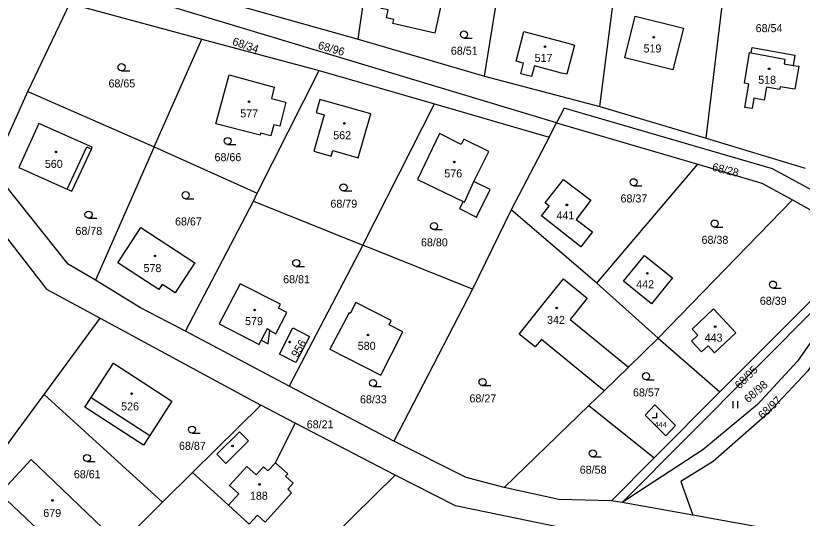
# Model space of a CAD drawing. Extents: x -725728 to -720881, y -1068679 to -1063504.
# Drawn here: x -724156.4 to -723989.3, y -1067519.1 to -1067412.4 of the extents above; entities that cross this region are included whole.
import ezdxf

# ---------------------------------------------------------------- set-up
doc = ezdxf.new("R2010")
doc.units = 0
for name, color, linetype in [('Hranice parcel', 7, 'Continuous'), ('Parcelní čísla', 7, 'Continuous'), ('Vnitřní kresba', 7, 'Continuous'), ('Značky budov', 7, 'Continuous'), ('Značky kultur', 7, 'Continuous')]:
    doc.layers.add(name, color=color, linetype=linetype)

# ---------------------------------------------------------------- blocks, each defined once
blk = doc.blocks.new('4.02_4')
at = {"layer": 'Značky budov'}
blk.add_circle((-0.001, 0), 0.0175, dxfattribs=at)
blk = doc.blocks.new('4.02_3')
at = {"layer": 'Značky budov'}
blk.add_circle((-0.001, 0), 0.0175, dxfattribs=at)
blk = doc.blocks.new('3.04_2')
at = {"layer": 'Značky kultur'}
blk.add_line((0.001, 0), (0.176, 0), dxfattribs=at)
blk.add_circle((0.001, 0.075), 0.075, dxfattribs=at)
blk = doc.blocks.new('3.04_3')
at = {"layer": 'Značky kultur'}
blk.add_line((0.001, 0), (0.176, 0), dxfattribs=at)
blk.add_circle((0.001, 0.075), 0.075, dxfattribs=at)
blk = doc.blocks.new('3.06_1')
at = {"layer": 'Značky kultur'}
for p, q in [((-0.051, 0), (-0.051, 0.15)), ((0.049, 0), (0.049, 0.15))]:
    blk.add_line(p, q, dxfattribs=at)
blk = doc.blocks.new('3.19_2')
at = {"layer": 'Značky kultur'}
for p, q in [((0, 0), (0, 0.1)), ((-0.1, 0), (0, 0))]:
    blk.add_line(p, q, dxfattribs=at)

msp = doc.modelspace()

# ---------------------------------------------------------------- linework, layer by layer
at = {"layer": 'Hranice parcel'}
for p, q in [((-724083.59, -1067417.33), (-724079.73, -1067389.88)), ((-724056.76, -1067425.21), (-724051.91, -1067394.45)), ((-724032.25, -1067431.62), (-724028, -1067398.4)), ((-724009.7, -1067438.38), (-724005.33, -1067402.16)), ((-724113.95, -1067408.74), (-724083.59, -1067417.33)), ((-724153.78, -1067428.43), (-724144.9, -1067409.76)), ((-724144.9, -1067409.76), (-724116.8, -1067417.31)), ((-724126.98, -1067440.23), (-724116.8, -1067417.31)), ((-724116.8, -1067417.31), (-724091.88, -1067424)), ((-724083.59, -1067417.33), (-724056.76, -1067425.21)), ((-724105.08, -1067450.01), (-724091.88, -1067424)), ((-724091.88, -1067424), (-724067.38, -1067431.04)), ((-724056.76, -1067425.21), (-724032.25, -1067431.62)), ((-724161.29, -1067445.04), (-724153.78, -1067428.43)), ((-724153.78, -1067428.43), (-724126.98, -1067440.23)), ((-724082.59, -1067461.07), (-724067.38, -1067431.04)), ((-724067.38, -1067431.04), (-724043.01, -1067438.12)), ((-724032.25, -1067431.62), (-724009.7, -1067438.38)), ((-724043.01, -1067438.12), (-724041.46, -1067435.09)), ((-724041.46, -1067435.09), (-724011.42, -1067443.85)), ((-724043.01, -1067438.12), (-724051.09, -1067453.58)), ((-724009.7, -1067438.38), (-723988.64, -1067444.73)), ((-724126.98, -1067440.23), (-724139.45, -1067468.51)), ((-724126.98, -1067440.23), (-724105.08, -1067450.01)), ((-724032.88, -1067469.19), (-724011.42, -1067443.85)), ((-724105.84, -1067451.71), (-724105.08, -1067450.01)), ((-724019.85, -1067480.81), (-723991.36, -1067451.44)), ((-724120.3, -1067479.36), (-724105.84, -1067451.71)), ((-724105.84, -1067451.71), (-724082.59, -1067461.07)), ((-724051.09, -1067453.58), (-724059.32, -1067470.44)), ((-724032.88, -1067469.19), (-724051.09, -1067453.58)), ((-724082.59, -1067461.07), (-724098.26, -1067491.02)), ((-724059.32, -1067470.44), (-724082.59, -1067461.07)), ((-724006.79, -1067492.25), (-723978.19, -1067463.65)), ((-724027.53, -1067515.75), (-723977.9, -1067465.87)), ((-724019.85, -1067480.81), (-724032.88, -1067469.19)), ((-724059.32, -1067470.44), (-724076.06, -1067502.71)), ((-724150.29, -1067492.79), (-724138.44, -1067476.61)), ((-724138.44, -1067476.61), (-724104.3, -1067495.06)), ((-724098.26, -1067491.02), (-724120.3, -1067479.36)), ((-724026.19, -1067486.97), (-724019.85, -1067480.81)), ((-724019.85, -1067480.81), (-724006.79, -1067492.25)), ((-724031.35, -1067491.99), (-724043.07, -1067482.43)), ((-724026.19, -1067486.97), (-724031.35, -1067491.99)), ((-724076.06, -1067502.71), (-724098.26, -1067491.02)), ((-724125.17, -1067515.67), (-724150.29, -1067492.79)), ((-724034.59, -1067495.13), (-724031.35, -1067491.99)), ((-724020.72, -1067506.24), (-724006.79, -1067492.25)), ((-724104.3, -1067495.06), (-724118.78, -1067509.36)), ((-724096.97, -1067498.89), (-724104.3, -1067495.06)), ((-724052.58, -1067512.56), (-724034.59, -1067495.13)), ((-724034.59, -1067495.13), (-724020.72, -1067506.24)), ((-724075.77, -1067509.96), (-724096.97, -1067498.89)), ((-724010.36, -1067504.54), (-724027.53, -1067515.75)), ((-724029.79, -1067515.35), (-724020.72, -1067506.24)), ((-724118.78, -1067509.36), (-724125.17, -1067515.67)), ((-724122.38, -1067555.68), (-724075.77, -1067509.96)), ((-724015.05, -1067511.24), (-724012.48, -1067518.44)), ((-724125.17, -1067515.67), (-724144.48, -1067534.79)), ((-724027.53, -1067515.75), (-724029.79, -1067515.35)), ((-724012.48, -1067518.44), (-724027.53, -1067515.75)), ((-723960.78, -1067527.69), (-724012.48, -1067518.44))]:
    msp.add_line(p, q, dxfattribs=at)
for points in [[(-724041.46, -1067435.09), (-724154.53, -1067401.02), (-724212.77, -1067387.5)], [(-724076.05, -1067413.17), (-724077.6, -1067412.83), (-724077.22, -1067411.13), (-724078.72, -1067410.8), (-724077.21, -1067403.97), (-724065.27, -1067406.6), (-724067.36, -1067416.08), (-724076.23, -1067413.99), (-724076.05, -1067413.17)], [(-724014.51, -1067415), (-724016.74, -1067423.87), (-724026.98, -1067421.3), (-724024.76, -1067412.43), (-724014.51, -1067415)], [(-724037.67, -1067418.61), (-724039.28, -1067424.74), (-724040.45, -1067424.53), (-724046.18, -1067423.03), (-724046.76, -1067425.24), (-724049.08, -1067424.73), (-724048.48, -1067422.43), (-724050.05, -1067422.02), (-724048.41, -1067415.74), (-724038.81, -1067418.26), (-724037.67, -1067418.61)], [(-723993.98, -1067427.43), (-723994.1, -1067428.01), (-723996.88, -1067427.53), (-723997.34, -1067430.27), (-723999.54, -1067429.89), (-723999.9, -1067432.07), (-724001.47, -1067431.82), (-724000.64, -1067426.89), (-724001.56, -1067426.71), (-724000.47, -1067420.2), (-724000.14, -1067420.27), (-723999.93, -1067419.12), (-723990.83, -1067420.77), (-723991.22, -1067422.9), (-723990, -1067423.1), (-723990.84, -1067427.99), (-723993.98, -1067427.43)], [(-724111.02, -1067424.91), (-724101.43, -1067427.51), (-724102.06, -1067429.95), (-724098.98, -1067430.74), (-724100.28, -1067435.82), (-724101.53, -1067435.5), (-724102.14, -1067437.85), (-724104.34, -1067437.28), (-724104.45, -1067437.7), (-724113.84, -1067435.29), (-724111.02, -1067424.91)], [(-724090.85, -1067433.38), (-724093.04, -1067441.15), (-724089.32, -1067442.19), (-724088.99, -1067441.01), (-724083.58, -1067442.54), (-724080.94, -1067433.19), (-724091.78, -1067430.13), (-724092.56, -1067432.89), (-724090.85, -1067433.38)], [(-723975.97, -1067457.9), (-723983.84, -1067451.27), (-723995.61, -1067444.89), (-724039.84, -1067432.02), (-724041.46, -1067435.09)], [(-724140.29, -1067440.67), (-724140.12, -1067440.3), (-724151.49, -1067435.24), (-724155.69, -1067444.6), (-724145.43, -1067449.2), (-724144.44, -1067449.64), (-724140.29, -1067440.67)], [(-724061.14, -1067438.58), (-724061.7, -1067439.69), (-724066.33, -1067437.38), (-724071.03, -1067447.13), (-724061.32, -1067451.8), (-724062.06, -1067453.33), (-724058.49, -1067455.11), (-724055.58, -1067449.28), (-724059.01, -1067447.57), (-724055.84, -1067441.22), (-724061.14, -1067438.58)], [(-724011.42, -1067443.85), (-723997.83, -1067447.92), (-723991.36, -1067451.44)], [(-724139.45, -1067468.51), (-724145.23, -1067465.12), (-724161.29, -1067445.04)], [(-724037.28, -1067455.63), (-724033.83, -1067458.27), (-724036.32, -1067461.43), (-724044.65, -1067454.88), (-724043.01, -1067452.78), (-724043.91, -1067452.07), (-724040, -1067447.11), (-724034.17, -1067451.54), (-724037.28, -1067455.63)], [(-723991.36, -1067451.44), (-723986.52, -1067454.12), (-723978.19, -1067463.65)], [(-724160.58, -1067456.66), (-724149.83, -1067470.45), (-724138.44, -1067476.61)], [(-724125.99, -1067470.53), (-724134.68, -1067464.84), (-724129.79, -1067457.36), (-724118.28, -1067464.81), (-724121.35, -1067469.47), (-724122.5, -1067471.2), (-724124.3, -1067470.04), (-724125.28, -1067469.41), (-724125.99, -1067470.53)], [(-724016.85, -1067468), (-724021.3, -1067473.52), (-724027.22, -1067468.75), (-724022.81, -1067463.27), (-724016.85, -1067468)], [(-724120.3, -1067479.36), (-724129.87, -1067474.4), (-724139.45, -1067468.51)], [(-724098.74, -1067475.41), (-724100.53, -1067474.5), (-724100.1, -1067473.65), (-724108.66, -1067469.32), (-724113.15, -1067477.81), (-724104.68, -1067482.17), (-724104.21, -1067481.29), (-724102.75, -1067482.06), (-724102.38, -1067479.19), (-724101.13, -1067479.93), (-724098.74, -1067475.41)], [(-724044.36, -1067473.69), (-724040.01, -1067468.24), (-724034.96, -1067472.32)], [(-724034.96, -1067472.32), (-724038.6, -1067476.86), (-724026.19, -1067486.97)], [(-724089.6, -1067483.15), (-724078.82, -1067488.71), (-724074.11, -1067479.47), (-724077.04, -1067477.98), (-724076.59, -1067477.1), (-724084.11, -1067473.26), (-724085.28, -1067475.57), (-724085.53, -1067475.44), (-724089.6, -1067483.15)], [(-724045.98, -1067482.71), (-724049.4, -1067480), (-724044.36, -1067473.69)], [(-724011.45, -1067480.21), (-724012.64, -1067478.94), (-724008.1, -1067474.62), (-724003.36, -1067479.67), (-724007.9, -1067483.93), (-724009.29, -1067482.45), (-724010.7, -1067483.77), (-724012.82, -1067481.5), (-724011.45, -1067480.21)], [(-723983.02, -1067475.38), (-723990.27, -1067485.74), (-723998.79, -1067494.93), (-724010.36, -1067504.54)], [(-723980.69, -1067477.01), (-723988.07, -1067487.74), (-723996.57, -1067496.84), (-724008.19, -1067507.06), (-724015.05, -1067511.24)], [(-724100.33, -1067484.22), (-724097.5, -1067478.66), (-724093.98, -1067480.5), (-724096.83, -1067486.01), (-724100.33, -1067484.22)], [(-724043.07, -1067482.43), (-724044.69, -1067481.11), (-724045.98, -1067482.71)], [(-724140.35, -1067493.45), (-724135.56, -1067486.15), (-724123.17, -1067494.18), (-724127.91, -1067501.5), (-724129.23, -1067503.54), (-724141.67, -1067495.49), (-724140.35, -1067493.45)], [(-724166.12, -1067514.3), (-724156.04, -1067500.57), (-724150.29, -1067492.79)], [(-724020.61, -1067495), (-724016.21, -1067499.38), (-724018.22, -1067501.61), (-724022.66, -1067497.19), (-724020.61, -1067495)], [(-724118.78, -1067509.36), (-724111.14, -1067516.33), (-724106.78, -1067520.31), (-724105.03, -1067518.39), (-724103.4, -1067519.92), (-724097.75, -1067513.68), (-724098.57, -1067512.93), (-724097.42, -1067511.66), (-724099.06, -1067510.17), (-724098.59, -1067509.65), (-724101.2, -1067507.28), (-724096.97, -1067498.89)], [(-724052.58, -1067512.56), (-724060.68, -1067510.41), (-724076.06, -1067502.71)], [(-724159.8, -1067513.82), (-724144.56, -1067528.18), (-724137.92, -1067521.13), (-724153.08, -1067506.61), (-724159.8, -1067513.82)], [(-724036.9, -1067521.81), (-724062.97, -1067516.47), (-724075.77, -1067509.96)], [(-724029.79, -1067515.35), (-724040.99, -1067515.08), (-724052.58, -1067512.56)]]:
    msp.add_lwpolyline(points, dxfattribs=at)
at = {"layer": 'Vnitřní kresba'}
for p, q in [((-724000.14, -1067420.27), (-723992.97, -1067421.58)), ((-723992.97, -1067421.58), (-723993.14, -1067422.57)), ((-723993.14, -1067422.57), (-723991.22, -1067422.9)), ((-724145.43, -1067449.2), (-724141.28, -1067440.22)), ((-724141.28, -1067440.22), (-724140.29, -1067440.67)), ((-724061.05, -1067451.93), (-724059.01, -1067447.57)), ((-724061.32, -1067451.8), (-724061.05, -1067451.93)), ((-724102.93, -1067478.87), (-724104.21, -1067481.29)), ((-724102.38, -1067479.19), (-724102.93, -1067478.87)), ((-724140.35, -1067493.45), (-724127.91, -1067501.5)), ((-724113.64, -1067505.49), (-724108.81, -1067500.72)), ((-724108.81, -1067500.72), (-724106.88, -1067502.67)), ((-724106.88, -1067502.67), (-724111.71, -1067507.44)), ((-724111.71, -1067507.44), (-724113.64, -1067505.49)), ((-724110.92, -1067512.15), (-724107.26, -1067508.11)), ((-724107.26, -1067508.11), (-724105.31, -1067509.87)), ((-724105.31, -1067509.87), (-724103.76, -1067508.16)), ((-724103.76, -1067508.16), (-724102.79, -1067509.04)), ((-724102.79, -1067509.04), (-724101.2, -1067507.28)), ((-724108.94, -1067513.92), (-724110.92, -1067512.15)), ((-724111.14, -1067516.33), (-724108.94, -1067513.92))]:
    msp.add_line(p, q, dxfattribs=at)

# ---------------------------------------------------------------- block references
at = {"layer": 'Značky budov', "xscale": 10, "yscale": 10}
for name, p in [('4.02_4', (-724020.83, -1067416.93)), ('4.02_3', (-724043.9, -1067418.94)), ('4.02_4', (-723996.29, -1067423.64)), ('4.02_3', (-724106.78, -1067430.61)), ('4.02_3', (-724086.53, -1067435.24)), ('4.02_3', (-724147.81, -1067441.3)), ('4.02_4', (-724063.16, -1067443.42)), ('4.02_3', (-724039.26, -1067452.53)), ('4.02_4', (-724126.76, -1067463.38)), ('4.02_3', (-724022.17, -1067467.05)), ('4.02_3', (-724105.61, -1067474.87)), ('4.02_4', (-724041.42, -1067474.42)), ('4.02_4', (-724007.76, -1067478.39)), ('4.02_4', (-724098.17, -1067481.67)), ('4.02_4', (-724081.51, -1067480.18)), ('4.02_4', (-724131.73, -1067492.63)), ('4.02_3', (-724110.31, -1067503.75)), ('4.02_4', (-724104.57, -1067511.9)), ('4.02_3', (-724148.54, -1067515.3))]:
    msp.add_blockref(name, p, dxfattribs=at)
at = {"layer": 'Značky kultur', "xscale": 10, "yscale": 10}
for name, p in [('3.04_2', (-724061.15, -1067417.1)), ('3.04_2', (-724133.89, -1067424.04)), ('3.04_2', (-724111.36, -1067439.7)), ('3.04_2', (-724086.74, -1067449.58)), ('3.04_2', (-724025.11, -1067448.47)), ('3.04_2', (-724120.28, -1067451.22)), ('3.04_2', (-724140.91, -1067455.36)), ('3.04_2', (-724067.5, -1067457.79)), ('3.04_2', (-724007.89, -1067457.25)), ('3.04_2', (-724096.78, -1067465.62)), ('3.04_2', (-723995.51, -1067470.2)), ('3.04_3', (-724022.46, -1067489.66)), ('3.04_2', (-724080.46, -1067491.12)), ('3.04_3', (-724057.2, -1067490.92)), ('3.06_1', (-724003.42, -1067495.72)), ('3.19_2', (-724020.14, -1067497.67)), ('3.04_2', (-724118.91, -1067501)), ('3.04_2', (-724033.77, -1067506.07)), ('3.04_2', (-724141.25, -1067507.03))]:
    msp.add_blockref(name, p, dxfattribs=at)

# ---------------------------------------------------------------- texts
at = {"layer": 'Parcelní čísla'}
for s, height, p in [('68/54', 1.7, (-723999.17, -1067415.85)), ('68/51', 1.7, (-724063.92, -1067420.65)), ('519', 1.7, (-724022.99, -1067420.17)), ('517', 1.7, (-724046.13, -1067422.18)), ('68/65', 1.7, (-724136.66, -1067427.59)), ('518', 1.7, (-723998.63, -1067426.82)), ('577', 1.7, (-724108.67, -1067433.95)), ('562', 1.7, (-724088.91, -1067438.59)), ('68/66', 1.7, (-724114.13, -1067443.25)), ('560', 1.7, (-724150.18, -1067444.67)), ('576', 1.7, (-724065.31, -1067446.7)), ('68/79', 1.7, (-724089.51, -1067453.13)), ('68/37', 1.7, (-724027.88, -1067452.02)), ('441', 1.7, (-724041.48, -1067455.6)), ('68/67', 1.7, (-724122.52, -1067456.9)), ('68/78', 1.7, (-724143.68, -1067458.91)), ('68/80', 1.7, (-724070.27, -1067461.34)), ('68/38', 1.7, (-724010.66, -1067460.8)), ('578', 1.7, (-724129.22, -1067466.81)), ('68/81', 1.7, (-724099.55, -1067469.17)), ('442', 1.7, (-724024.54, -1067470.24)), ('68/39', 1.7, (-723998.28, -1067473.75)), ('579', 1.7, (-724107.64, -1067478.06)), ('342', 1.7, (-724043.49, -1067477.81)), ('443', 1.7, (-724010.01, -1067481.59)), ('580', 1.7, (-724083.7, -1067483.31)), ('68/57', 1.7, (-724025.23, -1067493.21)), ('68/33', 1.7, (-724083.23, -1067494.67)), ('68/27', 1.7, (-724059.97, -1067494.47)), ('526', 1.7, (-724133.97, -1067496.18)), ('68/21', 1.7, (-724094.54, -1067499.99)), ('444', 1.14, (-724020.69, -1067499.78)), ('68/87', 1.7, (-724121.68, -1067504.55)), ('68/58', 1.7, (-724036.54, -1067509.62)), ('68/61', 1.7, (-724144.02, -1067510.58)), ('188', 1.7, (-724106.61, -1067515.15)), ('679', 1.7, (-724150.51, -1067518.8))]:
    msp.add_text(s, height=height, dxfattribs=at).set_placement(p)
for s, rotation, p in [('68/34', 341, (-724110.49, -1067418.49)), ('68/96', 344, (-724092.27, -1067419.35)), ('68/28', 346, (-724008.53, -1067445.22)), ('956', 59, (-724096.51, -1067485.08)), ('68/95', 45, (-724002.59, -1067491.75)), ('68/98', 41, (-724000.74, -1067494.7)), ('68/97', 43, (-723997.68, -1067498.14))]:
    msp.add_text(s, height=1.7, rotation=rotation, dxfattribs=at).set_placement(p)

doc.saveas('drawing.dxf')
